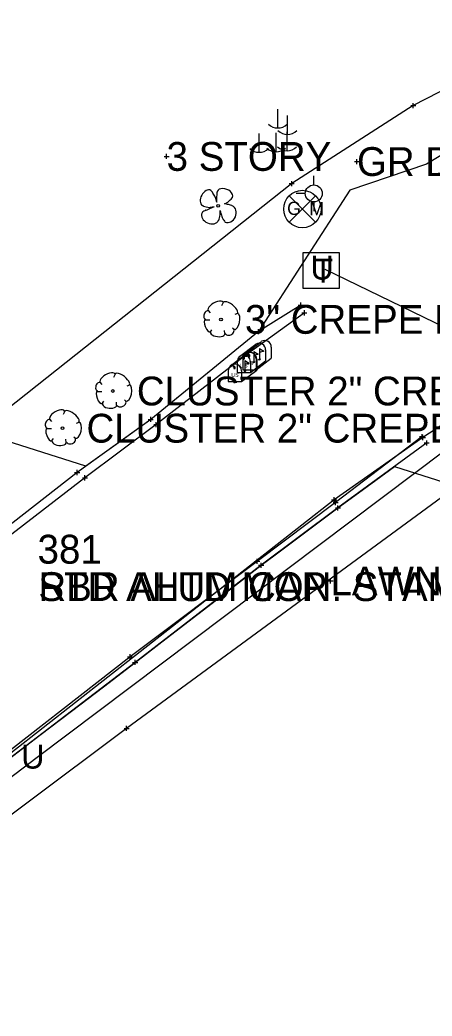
# Model space of a CAD drawing. Extents: x -1 to 1157254, y -1 to 2021979.
# Drawn here: x 1148330.6 to 1148433.7, y 2017977.3 to 2018226.4 of the extents above; entities that cross this region are included whole.
import ezdxf

# ---------------------------------------------------------------- set-up
doc = ezdxf.new("R2010")
doc.units = 0
for name, color, linetype in [('S_BUILDING_ANNOT', 7, 'Continuous'), ('S_CAL_CORNER_ANNOT', 7, 'Continuous'), ('S_CATCH_BASIN', 7, 'Continuous'), ('S_CATCH_BASIN_ANNOT', 7, 'Continuous'), ('S_CONTOUR_ANNOT', 7, 'Continuous'), ('S_CONTOUR_MAJOR', 7, 'Continuous'), ('S_CROSS_DRAIN', 7, 'Continuous'), ('S_CURB', 7, 'Continuous'), ('S_DRIVEWAY_ANNOT', 7, 'Continuous'), ('S_DROP_INLET', 7, 'Continuous'), ('S_FENCE', 7, 'Continuous'), ('S_GAS_PUMP_ISLAND_ANNOT', 7, 'Continuous'), ('S_GAS_UTILITIES', 7, 'Continuous'), ('S_GATE', 7, 'Continuous'), ('S_GATE_ANNOT', 7, 'Continuous')]:
    doc.layers.add(name, color=color, linetype=linetype)

msp = doc.modelspace()

# ---------------------------------------------------------------- linework, layer by layer
at = {"layer": 'S_BUILDING_ANNOT'}
for p, q in [((1148428.36, 2018204.95), (1148429.63, 2018204.96)), ((1148428.99, 2018204.32), (1148428.99, 2018205.59)), ((1148428.99, 2018204.95), (1148428.99, 2018204.95)), ((1148366.65, 2018192.25), (1148367.92, 2018192.26)), ((1148367.29, 2018191.62), (1148367.29, 2018192.89)), ((1148367.29, 2018192.25), (1148367.29, 2018192.25)), ((1148414.25, 2018190.96), (1148415.52, 2018190.97)), ((1148414.89, 2018190.33), (1148414.88, 2018191.6)), ((1148414.88, 2018190.97), (1148414.88, 2018190.97)), ((1148397.94, 2018185.48), (1148399.21, 2018185.48)), ((1148398.58, 2018184.84), (1148398.58, 2018186.11)), ((1148398.58, 2018185.48), (1148398.58, 2018185.48)), ((1148400.23, 2018155.07), (1148401.5, 2018155.08)), ((1148400.86, 2018154.44), (1148400.86, 2018155.71)), ((1148400.86, 2018155.08), (1148400.86, 2018155.08)), ((1148401.11, 2018153.16), (1148402.39, 2018153.16)), ((1148401.75, 2018152.52), (1148401.75, 2018153.8)), ((1148401.75, 2018153.16), (1148401.75, 2018153.16)), ((1148389.62, 2018148.47), (1148390.89, 2018148.47)), ((1148390.26, 2018147.83), (1148390.26, 2018149.1)), ((1148390.26, 2018148.47), (1148390.26, 2018148.47)), ((1148386.16, 2018142.31), (1148387.44, 2018142.31)), ((1148386.8, 2018141.68), (1148386.8, 2018142.95)), ((1148386.8, 2018142.31), (1148386.8, 2018142.31)), ((1148362.7, 2018126.5), (1148363.97, 2018126.5)), ((1148363.34, 2018125.87), (1148363.33, 2018127.14)), ((1148363.34, 2018126.5), (1148363.34, 2018126.5)), ((1148364.08, 2018125.2), (1148365.35, 2018125.21)), ((1148364.72, 2018124.57), (1148364.72, 2018125.84)), ((1148364.72, 2018125.2), (1148364.72, 2018125.2)), ((1148430.57, 2018122.21), (1148431.84, 2018122.22)), ((1148431.21, 2018121.58), (1148431.21, 2018122.85)), ((1148431.21, 2018122.21), (1148431.21, 2018122.21)), ((1148431.39, 2018121.35), (1148431.39, 2018122.62)), ((1148430.76, 2018121.98), (1148432.03, 2018121.99)), ((1148431.39, 2018121.98), (1148431.39, 2018121.98)), ((1148431.7, 2018120.62), (1148432.97, 2018120.62)), ((1148432.34, 2018119.99), (1148432.34, 2018121.26)), ((1148432.34, 2018120.62), (1148432.34, 2018120.62)), ((1148344.28, 2018113.22), (1148345.55, 2018113.22)), ((1148344.91, 2018112.58), (1148344.91, 2018113.86)), ((1148344.91, 2018113.22), (1148344.91, 2018113.22)), ((1148346.86, 2018111.26), (1148346.85, 2018112.53)), ((1148346.22, 2018111.89), (1148347.49, 2018111.89)), ((1148346.85, 2018111.89), (1148346.85, 2018111.89)), ((1148408.57, 2018106.41), (1148409.84, 2018106.42)), ((1148408.94, 2018105.71), (1148410.21, 2018105.72)), ((1148409.2, 2018105.78), (1148409.2, 2018107.05)), ((1148409.2, 2018106.42), (1148409.2, 2018106.42)), ((1148409.57, 2018105.08), (1148409.57, 2018106.35)), ((1148409.57, 2018105.71), (1148409.57, 2018105.71)), ((1148410.15, 2018103.71), (1148410.15, 2018104.98)), ((1148409.51, 2018104.35), (1148410.78, 2018104.35)), ((1148410.15, 2018104.35), (1148410.15, 2018104.35)), ((1148389.3, 2018091.01), (1148390.57, 2018091.02)), ((1148389.94, 2018090.38), (1148389.94, 2018091.65)), ((1148389.94, 2018091.01), (1148389.94, 2018091.01)), ((1148390.31, 2018090.02), (1148391.58, 2018090.03)), ((1148390.95, 2018089.39), (1148390.95, 2018090.66)), ((1148390.95, 2018090.03), (1148390.95, 2018090.03)), ((1148407.65, 2018086.12), (1148408.92, 2018086.12)), ((1148408.28, 2018085.49), (1148408.28, 2018086.76)), ((1148408.28, 2018086.12), (1148408.28, 2018086.12)), ((1148358.15, 2018066.49), (1148358.15, 2018067.76)), ((1148357.51, 2018067.12), (1148358.78, 2018067.13)), ((1148358.15, 2018067.12), (1148358.15, 2018067.12)), ((1148358.79, 2018065.73), (1148360.07, 2018065.74)), ((1148359.43, 2018065.1), (1148359.43, 2018066.37)), ((1148359.43, 2018065.73), (1148359.43, 2018065.73)), ((1148356.66, 2018049.22), (1148357.93, 2018049.22)), ((1148357.3, 2018048.59), (1148357.29, 2018049.86)), ((1148357.29, 2018049.22), (1148357.29, 2018049.22))]:
    msp.add_line(p, q, dxfattribs=at)
at = {"layer": 'S_CAL_CORNER_ANNOT'}
for p, q in [((1148397.95, 2018175.79), (1148404.57, 2018182.41)), ((1148397.95, 2018182.41), (1148404.57, 2018175.79))]:
    msp.add_line(p, q, dxfattribs=at)
msp.add_lwpolyline([(1148912.94, 2018389.54), (1148884.02, 2018371.37), (1148841.26, 2018349), (1148782.55, 2018319.82), (1148727.8, 2018292.18), (1148687.32, 2018271.68), (1148647.96, 2018251.03), (1148473.78, 2018149.56), (1148431.39, 2018121.98), (1148409.2, 2018106.42), (1148303.97, 2018024.03), (1148255.75, 2017987.09), (1148260.87, 2017979.68), (1148255.56, 2017975.26), (1148250.28, 2017982.33), (1148176.11, 2017926.04), (1148136.14, 2017895.28)], dxfattribs=at)
msp.add_circle((1148401.26, 2018179.1), 4.68, dxfattribs=at)
at = {"layer": 'S_CATCH_BASIN'}
for p, q in [((1148395.04, 2018204.08), (1148395.04, 2018199.35)), ((1148397.44, 2018202.47), (1148397.44, 2018197.75)), ((1148390.36, 2018198), (1148390.36, 2018193.28)), ((1148394.6, 2018198.12), (1148394.6, 2018193.4)), ((1148397.36, 2018198.39), (1148397.36, 2018193.66)), ((1148404.1, 2018185.12), (1148404.1, 2018187.37)), ((1148402.01, 2018182.99), (1148399.68, 2018182.99)), ((1148404.18, 2018178.57), (1148404.18, 2018180.9))]:
    msp.add_line(p, q, dxfattribs=at)
msp.add_circle((1148404.1, 2018183.01), 2.13, dxfattribs=at)
for centre in [(1148395.1, 2018202.78), (1148397.5, 2018201.17), (1148397.42, 2018197.09), (1148390.42, 2018196.7), (1148394.67, 2018196.82)]:
    msp.add_arc(centre, 3.41, 226.3972, 313.6028, dxfattribs=at)
at = {"layer": 'S_CATCH_BASIN_ANNOT'}
msp.add_lwpolyline([(1148401.46, 2018159.23), (1148401.46, 2018168.22), (1148410.45, 2018168.22), (1148410.45, 2018159.23)], close=True, dxfattribs=at)
at = {"layer": 'S_CONTOUR_ANNOT'}
msp.add_lwpolyline([(1149931.59, 2019393.98), (1149688.42, 2019230.92), (1149605.65, 2019167.39), (1149471.25, 2019025.78), (1149394.11, 2018934.21), (1149347.84, 2018899.68), (1149226.01, 2018779.47), (1149177.83, 2018729.86), (1148942.89, 2018495.75), (1148824.88, 2018414.4), (1148656.17, 2018321.62), (1148428.99, 2018204.95), (1148398.58, 2018185.48), (1148319.88, 2018123.12), (1148171.01, 2018007.64), (1148133.82, 2017978.13)], dxfattribs=at)
at = {"layer": 'S_CROSS_DRAIN'}
for p, q in [((1148385.49, 2018142.23), (1148389.63, 2018145.34)), ((1148386.92, 2018142.91), (1148391.05, 2018146.02)), ((1148383.26, 2018139.93), (1148387.39, 2018143.04)), ((1148389.11, 2018143.52), (1148389.11, 2018140.81)), ((1148390.53, 2018144.2), (1148390.53, 2018141.49)), ((1148392.06, 2018143.87), (1148392.06, 2018141.15)), ((1148393.48, 2018144.55), (1148393.48, 2018141.83)), ((1148384.94, 2018140.96), (1148384.94, 2018138.24)), ((1148386.36, 2018141.64), (1148386.36, 2018138.93)), ((1148386.88, 2018141.22), (1148386.88, 2018138.5)), ((1148388.26, 2018138.24), (1148392.06, 2018141.15)), ((1148388.26, 2018140.96), (1148388.26, 2018138.24)), ((1148389.69, 2018138.93), (1148393.48, 2018141.83)), ((1148389.69, 2018141.64), (1148389.69, 2018138.93)), ((1148389.83, 2018141.56), (1148389.83, 2018138.85)), ((1148382.71, 2018138.66), (1148382.71, 2018135.94)), ((1148384.94, 2018138.24), (1148388.26, 2018138.24)), ((1148386.03, 2018135.94), (1148389.83, 2018138.85)), ((1148386.03, 2018138.66), (1148386.03, 2018135.94)), ((1148386.36, 2018138.93), (1148389.69, 2018138.93)), ((1148382.71, 2018135.94), (1148386.03, 2018135.94))]:
    msp.add_line(p, q, dxfattribs=at)
for points in [[(1148386.12, 2018142.07), (1148386.35, 2018141.93), (1148386.35, 2018141.55), (1148386.65, 2018141.55), (1148386.65, 2018141.91), (1148386.46, 2018142.16), (1148386.12, 2018142.1)], [(1148387.55, 2018142.75), (1148387.77, 2018142.62), (1148387.77, 2018142.23), (1148388.08, 2018142.23), (1148388.08, 2018142.59), (1148387.88, 2018142.84), (1148387.55, 2018142.78)], [(1148389.11, 2018143.52), (1148390.22, 2018142.85), (1148389.11, 2018142.51)], [(1148390.53, 2018144.2), (1148391.64, 2018143.54), (1148390.53, 2018143.19)], [(1148383.89, 2018139.77), (1148384.11, 2018139.63), (1148384.11, 2018139.24), (1148384.42, 2018139.24), (1148384.42, 2018139.6), (1148384.22, 2018139.85), (1148383.89, 2018139.8)], [(1148386.88, 2018141.22), (1148387.98, 2018140.55), (1148386.88, 2018140.21)]]:
    msp.add_lwpolyline(points, dxfattribs=at)
for centre, end in [((1148390.4, 2018143.87), 117.5718), ((1148391.82, 2018144.55), 117.5718), ((1148386.6, 2018140.96), 180), ((1148388.03, 2018141.64), 180), ((1148388.16, 2018141.56), 117.5718), ((1148384.37, 2018138.66), 180)]:
    msp.add_arc(centre, 1.66, 0, end, dxfattribs=at)
for centre in [(1148389.11, 2018140.81), (1148390.53, 2018141.49), (1148386.88, 2018138.5)]:
    msp.add_ellipse(centre, major_axis=(0.145, 0.132), ratio=0.564646, dxfattribs=at)
at = {"layer": 'S_CURB'}
for p, q in [((1148379.18, 2018179.69), (1148378.21, 2018179.47)), ((1148379.83, 2018180.85), (1148379.59, 2018181.74)), ((1148381.78, 2018180.39), (1148382.16, 2018180.55)), ((1148380.72, 2018178.75), (1148380.79, 2018178.32)), ((1148381.45, 2018155.75), (1148381.06, 2018154.9)), ((1148377.65, 2018153.74), (1148378.16, 2018153.16)), ((1148385.01, 2018152.96), (1148384.36, 2018152.69)), ((1148377, 2018151.41), (1148378.12, 2018151.41)), ((1148378.16, 2018148.24), (1148378.62, 2018148.93)), ((1148381.84, 2018147.97), (1148381.76, 2018148.74)), ((1148384.24, 2018148.86), (1148383.77, 2018149.28)), ((1148354.41, 2018137.84), (1148354.02, 2018136.99)), ((1148350.62, 2018135.83), (1148351.12, 2018135.25)), ((1148357.97, 2018135.05), (1148357.32, 2018134.78)), ((1148349.96, 2018133.5), (1148351.08, 2018133.5)), ((1148351.12, 2018130.33), (1148351.58, 2018131.03)), ((1148354.8, 2018130.06), (1148354.72, 2018130.83)), ((1148357.2, 2018130.95), (1148356.74, 2018131.37)), ((1148341.81, 2018128.55), (1148341.42, 2018127.7)), ((1148338.01, 2018126.53), (1148338.51, 2018125.95)), ((1148345.37, 2018125.76), (1148344.71, 2018125.49)), ((1148337.35, 2018124.21), (1148338.47, 2018124.21)), ((1148338.51, 2018121.03), (1148338.98, 2018121.73)), ((1148342.19, 2018120.76), (1148342.12, 2018121.54)), ((1148344.59, 2018121.65), (1148344.13, 2018122.08))]:
    msp.add_line(p, q, dxfattribs=at)
for centre in [(1148380.2, 2018179.87), (1148380.89, 2018151.51), (1148353.85, 2018133.6), (1148341.25, 2018124.3)]:
    msp.add_circle(centre, 0.34, dxfattribs=at)
for centre, major_axis, ratio, start_param, end_param in [((1148377.31, 2018181.89), (-1.03, -1.88), 0.662338, 3.141593, 6.283185), ((1148378.97, 2018182.75), (0.62, -1.01), 0.083512, 0, 3.141593), ((1148379.9, 2018182.17), (-0.07, -1.33), 0.068203, 3.141593, 6.283185), ((1148381.86, 2018182.75), (1.89, -0.74), 0.673998, 0, 3.141593), ((1148382.95, 2018181.28), (-0.798, -0.73), 0.092159, 0, 3.141593), ((1148377.24, 2018179.74), (0.963, -0.267), 0.113563, 3.141593, 6.283185), ((1148378.14, 2018179.24), (1.04, 0.44), 0.002756, 3.141593, 6.283185), ((1148382.74, 2018180.16), (0.96, -0.23), 0.056001, 0, 3.141593), ((1148382.82, 2018177.88), (0.88, 2.05), 0.81717, 3.141593, 6.283185), ((1148378.22, 2018177.21), (2.07, -0.93), 0.760068, 3.141593, 6.283185), ((1148376.63, 2018178.47), (0.477, 0.328), 0.136309, 0, 3.141593), ((1148380.48, 2018177.59), (0.19, 1.31), 0.114148, 3.141593, 5.822668), ((1148381.05, 2018177.55), (0.254, -0.771), 0.051603, 3.141593, 6.283185), ((1148381.62, 2018176.31), (-0.321, 0.467), 0.094289, 0, 3.141593), ((1148379.56, 2018154.71), (1.86, 1.08), 0.471018, 0, 3.141593), ((1148383.21, 2018154.39), (-1.81, 1.36), 0.405113, 3.141593, 6.283186), ((1148377.32, 2018152.6), (0.31, 1.03), 0.646762, 0, 3.141593), ((1148384.56, 2018150.98), (0.46, 2.04), 0.482994, 3.141593, 6.283185), ((1148377.63, 2018149.95), (-0.61, 1.6), 0.420543, 6.283185, 9.424777), ((1148380.09, 2018148.17), (-1.83, 0.19), 0.529943, 0, 3.141593), ((1148383.04, 2018148.46), (1.09, 0.46), 0.711534, 3.141592, 6.283185), ((1148352.52, 2018136.8), (1.86, 1.08), 0.471018, 0, 3.141593), ((1148356.17, 2018136.48), (-1.81, 1.36), 0.405113, 3.141593, 6.283186), ((1148350.28, 2018134.69), (0.31, 1.03), 0.646762, 0, 3.141593), ((1148357.53, 2018133.07), (0.46, 2.04), 0.482994, 3.141593, 6.283185), ((1148350.59, 2018132.04), (-0.61, 1.6), 0.420543, 6.283185, 9.424777), ((1148353.05, 2018130.26), (-1.83, 0.19), 0.529943, 0, 3.141593), ((1148356, 2018130.55), (1.09, 0.46), 0.711534, 3.141592, 6.283185), ((1148339.91, 2018127.51), (1.86, 1.08), 0.471018, 0, 3.141593), ((1148343.57, 2018127.18), (-1.81, 1.36), 0.405113, 3.141593, 6.283186), ((1148337.68, 2018125.39), (0.31, 1.03), 0.646762, 0, 3.141593), ((1148344.92, 2018123.78), (0.46, 2.04), 0.482994, 3.141593, 6.283185), ((1148337.98, 2018122.74), (-0.61, 1.6), 0.420543, 6.283185, 9.424777), ((1148340.44, 2018120.96), (-1.83, 0.19), 0.529943, 0, 3.141593), ((1148343.4, 2018121.26), (1.09, 0.46), 0.711534, 3.141592, 6.283185)]:
    msp.add_ellipse(centre, major_axis=major_axis, ratio=ratio, start_param=start_param, end_param=end_param, dxfattribs=at)
at = {"layer": 'S_DRIVEWAY_ANNOT'}
for points in [[(1148400.86, 2018155.08), (1148390.26, 2018148.47), (1148363.34, 2018126.5), (1148344.91, 2018113.22), (1148312.09, 2018087.65), (1148282.16, 2018066.49), (1148247.41, 2018040.76), (1148238.39, 2018035.76), (1148212.06, 2018015.45), (1148200.16, 2018004.82), (1148197.11, 2018002.67)], [(1148401.75, 2018153.16), (1148386.8, 2018142.31), (1148364.72, 2018125.2), (1148346.85, 2018111.89), (1148313.16, 2018085.94), (1148283.4, 2018064.92), (1148260.96, 2018051.56)], [(1148431.21, 2018122.21), (1148409.57, 2018105.71), (1148389.94, 2018091.01), (1148358.15, 2018067.12), (1148319.85, 2018037.3), (1148284.61, 2018010.47), (1148252.3, 2017985.46), (1148222.59, 2017962.79), (1148196.03, 2017942.53), (1148176.04, 2017925.96), (1148162.66, 2017917.28)], [(1148432.34, 2018120.62), (1148410.15, 2018104.35), (1148390.95, 2018090.03), (1148359.43, 2018065.73), (1148320.43, 2018035.94), (1148286.46, 2018009.58), (1148254.49, 2017983.21), (1148223.74, 2017961.59), (1148198.48, 2017940.51), (1148177.52, 2017924.68), (1148165.02, 2017915.86)]]:
    msp.add_lwpolyline(points, dxfattribs=at)
at = {"layer": 'S_DROP_INLET'}
for points in [[(1149478.88, 2018922.64), (1149385.84, 2018831.36), (1149330.57, 2018775.16), (1149250.6, 2018696.8), (1149231.5, 2018678.75), (1149169.67, 2018614.3), (1149128.45, 2018577.04), (1149075.89, 2018529.44), (1149016.28, 2018476.33), (1148941.34, 2018408.7), (1148861.11, 2018354.7), (1148778.49, 2018311.96), (1148755.86, 2018297.95), (1148577.39, 2018201.52), (1148460.64, 2018136.54), (1148334.57, 2018041.74), (1148195.53, 2017935.77), (1148138.82, 2017892.99)], [(1148460.64, 2018136.54), (1148456.29, 2018140.04), (1148406.91, 2018164.01)]]:
    msp.add_lwpolyline(points, dxfattribs=at)
at = {"layer": 'S_FENCE'}
msp.add_lwpolyline([(1149562.21, 2019005.4), (1149486.21, 2018927.15), (1149466.96, 2018916.4), (1149448.15, 2018887.45), (1149385.38, 2018826.9), (1149357.5, 2018803.66), (1149334.17, 2018772.97), (1149278.68, 2018714.02), (1149266.21, 2018707.99), (1149250.6, 2018696.75), (1149241.46, 2018677.2), (1149179.13, 2018611.74), (1149130.37, 2018567.15), (1149080.16, 2018520.92), (1149020.19, 2018471.53), (1148946.08, 2018397.31), (1148842.28, 2018340.54), (1148783.26, 2018310.71), (1148755.06, 2018299.13), (1148580.09, 2018196.31), (1148464.77, 2018128.06), (1148357.29, 2018049.22), (1148182.05, 2017918.06), (1148146.03, 2017882.74)], dxfattribs=at)
at = {"layer": 'S_GAS_PUMP_ISLAND_ANNOT'}
for points in [[(1148472.8, 2018214.84), (1148432.28, 2018190.34), (1148413.16, 2018183.83), (1148390.26, 2018148.47), (1148382.51, 2018142.15), (1148374.76, 2018135.82), (1148367.01, 2018129.5), (1148363.34, 2018126.5), (1148355.23, 2018120.66), (1148347.12, 2018114.81), (1148303.73, 2018128.6)], [(1148327.65, 2018041.45), (1148335.59, 2018047.52), (1148343.54, 2018053.59), (1148351.48, 2018059.66), (1148359.43, 2018065.73), (1148367.19, 2018071.71), (1148375.11, 2018077.82), (1148383.03, 2018083.92), (1148390.95, 2018090.03), (1148394.12, 2018092.39), (1148402.13, 2018098.37), (1148410.15, 2018104.35), (1148416.21, 2018108.8), (1148424.27, 2018114.71), (1148466.54, 2018101.29)]]:
    msp.add_lwpolyline(points, dxfattribs=at)

# ---------------------------------------------------------------- texts
at = {"layer": 'S_CAL_CORNER_ANNOT'}
for s, p in [('G', (1148397.44, 2018177.63)), ('M', (1148403, 2018177.53))]:
    msp.add_text(s, height=3.3, dxfattribs=at).set_placement(p)
at = {"layer": 'S_CATCH_BASIN_ANNOT'}
msp.add_text('T', height=6, dxfattribs=at).set_placement((1148404.02, 2018160.73))
at = {"layer": 'S_CONTOUR_MAJOR'}
for p in [(1148403.28, 2018161.46), (1148330.94, 2018039.19)]:
    msp.add_text('U', height=6, dxfattribs=at).set_placement(p)
at = {"layer": 'S_CROSS_DRAIN'}
for p in [(1148385.7, 2018139.44), (1148387.13, 2018140.12), (1148383.47, 2018137.14)]:
    msp.add_text('US', height=0.96, dxfattribs=at).set_placement(p)
at = {"layer": 'S_GAS_UTILITIES'}
for s, p in [('38', (1148335.02, 2018090.45)), ('381', (1148335.02, 2018090.43)), ('STD AHTD MON. STAMPED PN:38', (1148335.23, 2018081.09)), ('RBR ALUM CAP', (1148335.23, 2018081.07))]:
    msp.add_text(s, height=7.2, dxfattribs=at).set_placement(p)
at = {"layer": 'S_GATE'}
for s, p in [('3 STORY', (1148367.29, 2018188.65)), ('GR DW. NO CUS', (1148414.88, 2018187.37)), ('LAWN', (1148408.28, 2018082.52))]:
    msp.add_text(s, height=7.2, dxfattribs=at).set_placement(p)
at = {"layer": 'S_GATE_ANNOT'}
for s, p in [('3" CREPE MYRTLE', (1148386.89, 2018147.91)), ('CLUSTER 2" CREPE MYRTLE', (1148359.85, 2018130)), ('CLUSTER 2" CREPE MYRTLE', (1148347.25, 2018120.7))]:
    msp.add_text(s, height=7.2, dxfattribs=at).set_placement(p)

doc.saveas('drawing.dxf')
